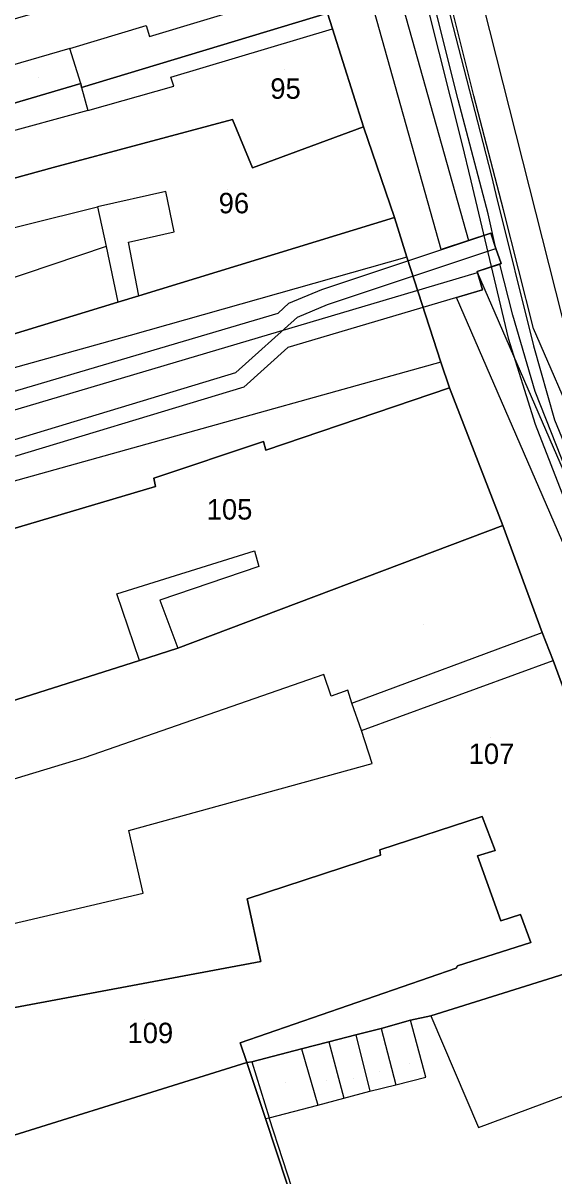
# Model space of a CAD drawing. Extents: x -263423 to -261326, y -1240067 to -1237864.
# Drawn here: x -262861.7 to -262809.8, y -1239687.2 to -1239574.4 of the extents above; entities that cross this region are included whole.
import ezdxf

# ---------------------------------------------------------------- set-up
doc = ezdxf.new("R2010")
doc.units = 0
for name, color, linetype in [('body_kn', 7, 'Continuous'), ('kladpar_druhypozemkov', 7, 'Continuous'), ('kladpar_hranice', 7, 'Continuous'), ('kladpar_parcelnecisla', 7, 'Continuous'), ('kladpar_plochy', 7, 'Continuous'), ('tarchy_linie', 7, 'Continuous'), ('zappar_hrandruhpozemk', 7, 'Continuous')]:
    doc.layers.add(name, color=color, linetype=linetype)

msp = doc.modelspace()

# ---------------------------------------------------------------- linework, layer by layer
at = {"layer": 'body_kn'}
for p, q in [((-262849.68, -1239574.64), (-262849.68, -1239574.64)), ((-262831.45, -1239574.99), (-262831.45, -1239574.99)), ((-262849.36, -1239575.73), (-262849.36, -1239575.73)), ((-262857.14, -1239576.9), (-262857.14, -1239576.9)), ((-262856.07, -1239580.34), (-262856.07, -1239580.34)), ((-262856.07, -1239580.34), (-262856.07, -1239580.34)), ((-262856.01, -1239580.73), (-262856.01, -1239580.73)), ((-262856.01, -1239580.73), (-262856.01, -1239580.73)), ((-262847.27, -1239579.69), (-262847.27, -1239579.69)), ((-262846.96, -1239580.58), (-262846.96, -1239580.58)), ((-262817.65, -1239581.52), (-262817.65, -1239581.52)), ((-262855.38, -1239582.96), (-262855.38, -1239582.96)), ((-262819.18, -1239581.91), (-262819.18, -1239581.91)), ((-262841.23, -1239583.86), (-262841.23, -1239583.86)), ((-262841.23, -1239583.86), (-262841.23, -1239583.86)), ((-262828.43, -1239584.56), (-262828.43, -1239584.56)), ((-262818.83, -1239586.19), (-262818.83, -1239586.19)), ((-262858.77, -1239588.55), (-262858.77, -1239588.55)), ((-262839.27, -1239588.58), (-262839.27, -1239588.58)), ((-262815.95, -1239589.25), (-262815.95, -1239589.25)), ((-262817.95, -1239589.84), (-262817.95, -1239589.84)), ((-262847.76, -1239590.9), (-262847.76, -1239590.9)), ((-262815.51, -1239591.18), (-262815.51, -1239591.18)), ((-262854.45, -1239592.39), (-262854.45, -1239592.39)), ((-262816.26, -1239593.07), (-262816.26, -1239593.07)), ((-262814.73, -1239592.68), (-262814.73, -1239592.68)), ((-262825.4, -1239593.43), (-262825.4, -1239593.43)), ((-262846.94, -1239594.84), (-262846.94, -1239594.84)), ((-262815.98, -1239594.96), (-262815.98, -1239594.96)), ((-262853.58, -1239596.28), (-262853.58, -1239596.28)), ((-262851.41, -1239595.85), (-262851.41, -1239595.85)), ((-262818.17, -1239595.69), (-262818.17, -1239595.69)), ((-262815.48, -1239596.45), (-262815.48, -1239596.45)), ((-262815.48, -1239596.45), (-262815.48, -1239596.45)), ((-262824.2, -1239597.32), (-262824.2, -1239597.32)), ((-262824.2, -1239597.32), (-262824.2, -1239597.32)), ((-262820.83, -1239596.57), (-262820.83, -1239596.57)), ((-262817.32, -1239598.72), (-262817.32, -1239598.72)), ((-262815.09, -1239597.98), (-262815.09, -1239597.98)), ((-262814.98, -1239597.94), (-262814.98, -1239597.94)), ((-262817.29, -1239598.81), (-262817.29, -1239598.81)), ((-262832.52, -1239600.46), (-262832.52, -1239600.46)), ((-262816.79, -1239600.49), (-262816.79, -1239600.49)), ((-262852.45, -1239601.7), (-262852.45, -1239601.7)), ((-262850.41, -1239601.08), (-262850.41, -1239601.08)), ((-262850.41, -1239601.08), (-262850.41, -1239601.08)), ((-262835.73, -1239601.81), (-262835.73, -1239601.81)), ((-262831.96, -1239601.93), (-262831.96, -1239601.93)), ((-262819.34, -1239601.25), (-262819.34, -1239601.25)), ((-262836.79, -1239602.77), (-262836.79, -1239602.77)), ((-262834.87, -1239603.16), (-262834.87, -1239603.16)), ((-262813.83, -1239602.97), (-262813.83, -1239602.97)), ((-262811.81, -1239604.28), (-262811.81, -1239604.28)), ((-262851.25, -1239604.96), (-262851.25, -1239604.96)), ((-262814.28, -1239605.22), (-262814.28, -1239605.22)), ((-262835.82, -1239606.13), (-262835.82, -1239606.13)), ((-262811.8, -1239605.98), (-262811.8, -1239605.98)), ((-262820.86, -1239607.59), (-262820.86, -1239607.59)), ((-262820.86, -1239607.59), (-262820.86, -1239607.59)), ((-262840.91, -1239608.6), (-262840.91, -1239608.6)), ((-262840.12, -1239610.01), (-262840.12, -1239610.01)), ((-262820.04, -1239610.08), (-262820.04, -1239610.08)), ((-262811.66, -1239610.43), (-262811.66, -1239610.43)), ((-262811.64, -1239613.64), (-262811.64, -1239613.64)), ((-262838.22, -1239615.34), (-262838.22, -1239615.34)), ((-262851.03, -1239615.98), (-262851.03, -1239615.98)), ((-262837.97, -1239616.17), (-262837.97, -1239616.17)), ((-262848.94, -1239618.92), (-262848.94, -1239618.92)), ((-262848.75, -1239619.75), (-262848.75, -1239619.75)), ((-262848.75, -1239619.75), (-262848.75, -1239619.75)), ((-262814.8, -1239623.55), (-262814.8, -1239623.55)), ((-262839.09, -1239626.04), (-262839.09, -1239626.04)), ((-262838.65, -1239627.57), (-262838.65, -1239627.57)), ((-262852.55, -1239630.24), (-262852.55, -1239630.24)), ((-262848.35, -1239630.84), (-262848.35, -1239630.84)), ((-262810.95, -1239634.02), (-262810.95, -1239634.02)), ((-262846.58, -1239635.56), (-262846.58, -1239635.56)), ((-262850.34, -1239636.75), (-262850.34, -1239636.75)), ((-262850.34, -1239636.75), (-262850.34, -1239636.75)), ((-262809.88, -1239636.76), (-262809.88, -1239636.76)), ((-262832.31, -1239638.12), (-262832.31, -1239638.12)), ((-262831.58, -1239640.24), (-262831.58, -1239640.24)), ((-262829.96, -1239639.66), (-262829.96, -1239639.66)), ((-262829.58, -1239640.93), (-262829.58, -1239640.93)), ((-262829.58, -1239640.93), (-262829.58, -1239640.93)), ((-262828.64, -1239643.61), (-262828.64, -1239643.61)), ((-262828.64, -1239643.61), (-262828.64, -1239643.61)), ((-262855.73, -1239646.28), (-262855.73, -1239646.28)), ((-262827.57, -1239646.81), (-262827.57, -1239646.81)), ((-262816.82, -1239652.02), (-262816.82, -1239652.02)), ((-262851.36, -1239653.38), (-262851.36, -1239653.38)), ((-262826.83, -1239655.28), (-262826.83, -1239655.28)), ((-262826.77, -1239655.79), (-262826.77, -1239655.79)), ((-262817.28, -1239655.84), (-262817.28, -1239655.84)), ((-262815.55, -1239655.34), (-262815.55, -1239655.34)), ((-262849.98, -1239659.5), (-262849.98, -1239659.5)), ((-262839.79, -1239660.06), (-262839.79, -1239660.06)), ((-262813.09, -1239661.59), (-262813.09, -1239661.59)), ((-262815.01, -1239662.22), (-262815.01, -1239662.22)), ((-262812.08, -1239664.34), (-262812.08, -1239664.34)), ((-262838.47, -1239666.18), (-262838.47, -1239666.18)), ((-262838.47, -1239666.18), (-262838.47, -1239666.18)), ((-262819.36, -1239666.85), (-262819.36, -1239666.85)), ((-262819.23, -1239666.6), (-262819.23, -1239666.6)), ((-262823.84, -1239671.93), (-262823.84, -1239671.93)), ((-262821.86, -1239671.49), (-262821.86, -1239671.49)), ((-262821.86, -1239671.49), (-262821.86, -1239671.49)), ((-262826.71, -1239672.74), (-262826.71, -1239672.74)), ((-262826.71, -1239672.74), (-262826.71, -1239672.74)), ((-262840.48, -1239674.14), (-262840.48, -1239674.14)), ((-262831.81, -1239674.05), (-262831.81, -1239674.05)), ((-262831.81, -1239674.05), (-262831.81, -1239674.05)), ((-262829.19, -1239673.36), (-262829.19, -1239673.36)), ((-262829.19, -1239673.36), (-262829.19, -1239673.36)), ((-262834.49, -1239674.74), (-262834.49, -1239674.74)), ((-262834.49, -1239674.74), (-262834.49, -1239674.74)), ((-262839.85, -1239676.05), (-262839.85, -1239676.05)), ((-262839.85, -1239676.05), (-262839.85, -1239676.05)), ((-262839.34, -1239675.99), (-262839.34, -1239675.99)), ((-262839.34, -1239675.99), (-262839.34, -1239675.99)), ((-262822.33, -1239677.48), (-262822.33, -1239677.48)), ((-262825.26, -1239678.23), (-262825.26, -1239678.23)), ((-262830.36, -1239679.54), (-262830.36, -1239679.54)), ((-262827.81, -1239678.85), (-262827.81, -1239678.85)), ((-262832.91, -1239680.23), (-262832.91, -1239680.23)), ((-262832.91, -1239680.23), (-262832.91, -1239680.23)), ((-262838.02, -1239681.54), (-262838.02, -1239681.54)), ((-262838.02, -1239681.54), (-262838.02, -1239681.54)), ((-262837.64, -1239681.48), (-262837.64, -1239681.48)), ((-262837.64, -1239681.48), (-262837.64, -1239681.48)), ((-262817.18, -1239682.41), (-262817.18, -1239682.41))]:
    msp.add_line(p, q, dxfattribs=at)
at = {"layer": 'kladpar_druhypozemkov'}
for p, q in [((-262836.2, -1239578.92), (-262836.2, -1239578.92)), ((-262860.19, -1239579.72), (-262860.19, -1239579.72)), ((-262841.7, -1239590.72), (-262841.7, -1239590.72)), ((-262841.98, -1239620.97), (-262841.98, -1239620.97)), ((-262822.53, -1239633.22), (-262822.53, -1239633.22)), ((-262816.03, -1239644.32), (-262816.03, -1239644.32)), ((-262849.88, -1239671.87), (-262849.88, -1239671.87)), ((-262823.93, -1239676.12), (-262823.93, -1239676.12)), ((-262829.43, -1239677.62), (-262829.43, -1239677.62)), ((-262826.83, -1239676.92), (-262826.83, -1239676.92)), ((-262836.03, -1239678.02), (-262836.03, -1239678.02)), ((-262832.03, -1239677.82), (-262832.03, -1239677.82))]:
    msp.add_line(p, q, dxfattribs=at)
at = {"layer": 'kladpar_hranice'}
for points in [[(-262834.16, -1239565.74), (-262832.77, -1239570.71), (-262831.96, -1239573.46), (-262856.01, -1239580.73), (-262856.07, -1239580.34), (-262862.9, -1239582.35), (-262864.03, -1239578.9), (-262882.66, -1239584.22), (-262882.79, -1239583.84), (-262883.86, -1239580.26), (-262864.97, -1239574.69), (-262834.16, -1239565.74)], [(-262831.96, -1239573.46), (-262831.45, -1239574.99), (-262828.43, -1239584.56), (-262839.27, -1239588.58), (-262841.23, -1239583.86), (-262858.77, -1239588.55), (-262874.09, -1239592.74), (-262877.66, -1239593.8), (-262885.95, -1239596.12), (-262887.02, -1239592.35), (-262887.84, -1239589.8), (-262862.9, -1239582.35), (-262856.07, -1239580.34), (-262856.01, -1239580.73), (-262831.96, -1239573.46)], [(-262783.78, -1239695.05), (-262787.57, -1239685.48), (-262787.12, -1239685.35), (-262789.2, -1239679.99), (-262790.09, -1239677.63), (-262792.04, -1239672.27), (-262792.42, -1239672.4), (-262795.64, -1239663.27), (-262799.49, -1239652.87), (-262800.82, -1239652.16), (-262803.76, -1239653.36), (-262809.88, -1239636.76), (-262810.95, -1239634.02), (-262814.8, -1239623.55), (-262820.04, -1239610.08), (-262820.86, -1239607.59), (-262824.2, -1239597.32), (-262825.4, -1239593.43), (-262828.43, -1239584.56), (-262831.45, -1239574.99), (-262831.96, -1239573.46)], [(-262841.23, -1239583.86), (-262839.27, -1239588.58), (-262828.43, -1239584.56), (-262825.4, -1239593.43), (-262850.41, -1239601.08), (-262852.45, -1239601.7), (-262871.97, -1239607.66), (-262873.79, -1239599.56), (-262876.02, -1239600.18), (-262877.66, -1239593.8), (-262874.09, -1239592.74), (-262858.77, -1239588.55), (-262841.23, -1239583.86)], [(-262871.97, -1239607.66), (-262852.45, -1239601.7), (-262850.41, -1239601.08), (-262825.4, -1239593.43), (-262824.2, -1239597.32), (-262820.86, -1239607.59), (-262820.04, -1239610.08), (-262837.97, -1239616.17), (-262838.22, -1239615.34), (-262848.94, -1239618.92), (-262848.75, -1239619.75), (-262878.55, -1239628.58)], [(-262848.75, -1239619.75), (-262848.94, -1239618.92), (-262838.22, -1239615.34), (-262837.97, -1239616.17), (-262820.04, -1239610.08), (-262814.8, -1239623.55), (-262846.58, -1239635.56), (-262850.34, -1239636.75), (-262873.63, -1239644.16), (-262878.55, -1239628.58), (-262848.75, -1239619.75)], [(-262884.06, -1239654.49), (-262878.7, -1239653.05), (-262871.49, -1239650.66), (-262873.63, -1239644.16), (-262850.34, -1239636.75), (-262846.58, -1239635.56), (-262814.8, -1239623.55), (-262810.95, -1239634.02), (-262809.88, -1239636.76), (-262803.76, -1239653.36)], [(-262795.64, -1239663.27), (-262821.86, -1239671.49), (-262823.84, -1239671.93), (-262826.71, -1239672.74), (-262829.19, -1239673.36), (-262831.81, -1239674.05), (-262834.49, -1239674.74), (-262839.34, -1239675.99), (-262839.85, -1239676.05), (-262840.48, -1239674.14), (-262819.36, -1239666.85), (-262819.23, -1239666.6), (-262812.08, -1239664.34), (-262813.09, -1239661.59), (-262815.01, -1239662.22), (-262817.28, -1239655.84), (-262815.55, -1239655.34), (-262816.82, -1239652.02), (-262826.83, -1239655.28), (-262826.77, -1239655.79), (-262839.79, -1239660.06), (-262838.47, -1239666.18), (-262874.06, -1239672.82)], [(-262838.47, -1239666.18), (-262839.79, -1239660.06), (-262826.77, -1239655.79), (-262826.83, -1239655.28), (-262816.82, -1239652.02), (-262815.55, -1239655.34), (-262817.28, -1239655.84), (-262815.01, -1239662.22), (-262813.09, -1239661.59), (-262812.08, -1239664.34), (-262819.23, -1239666.6), (-262819.36, -1239666.85), (-262840.48, -1239674.14), (-262839.85, -1239676.05), (-262870.35, -1239685.59), (-262874.06, -1239672.82), (-262838.47, -1239666.18)], [(-262829.45, -1239707.51), (-262838.02, -1239681.54), (-262839.85, -1239676.05), (-262839.34, -1239675.99), (-262834.49, -1239674.74), (-262831.81, -1239674.05), (-262829.19, -1239673.36), (-262826.71, -1239672.74), (-262823.84, -1239671.93), (-262821.86, -1239671.49), (-262795.64, -1239663.27)], [(-262839.85, -1239676.05), (-262838.02, -1239681.54), (-262829.45, -1239707.51), (-262846.29, -1239712.4), (-262860.91, -1239717.43), (-262861.48, -1239717.68), (-262864.16, -1239718.56), (-262867.42, -1239719.69), (-262870.99, -1239720.88), (-262873.07, -1239715.2), (-262869.69, -1239714.07), (-262866.37, -1239712.88), (-262863.24, -1239711.75), (-262862.39, -1239711.36), (-262861.67, -1239711.05), (-262862.36, -1239708.8), (-262863.58, -1239704.28), (-262864.2, -1239704.52), (-262864.9, -1239702.68), (-262869.3, -1239704.54), (-262876.22, -1239687.31), (-262875.26, -1239687.03), (-262870.35, -1239685.59), (-262839.85, -1239676.05)]]:
    msp.add_lwpolyline(points, dxfattribs=at)
at = {"layer": 'kladpar_plochy'}
for p, q in [((-262831.45, -1239574.99), (-262831.96, -1239573.46)), ((-262828.43, -1239584.56), (-262831.45, -1239574.99)), ((-262825.4, -1239593.43), (-262828.43, -1239584.56)), ((-262824.2, -1239597.32), (-262825.4, -1239593.43)), ((-262820.86, -1239607.59), (-262824.2, -1239597.32)), ((-262820.04, -1239610.08), (-262820.86, -1239607.59)), ((-262814.8, -1239623.55), (-262820.04, -1239610.08)), ((-262810.95, -1239634.02), (-262814.8, -1239623.55)), ((-262809.88, -1239636.76), (-262810.95, -1239634.02)), ((-262803.76, -1239653.36), (-262809.88, -1239636.76))]:
    msp.add_line(p, q, dxfattribs=at)
for points in [[(-262834.16, -1239565.74), (-262832.77, -1239570.71), (-262831.96, -1239573.46), (-262856.01, -1239580.73), (-262856.07, -1239580.34), (-262862.9, -1239582.35), (-262864.03, -1239578.9), (-262882.66, -1239584.22), (-262882.79, -1239583.84), (-262883.86, -1239580.26), (-262864.97, -1239574.69)], [(-262831.96, -1239573.46), (-262831.45, -1239574.99), (-262828.43, -1239584.56), (-262839.27, -1239588.58), (-262841.23, -1239583.86), (-262858.77, -1239588.55), (-262874.09, -1239592.74), (-262877.66, -1239593.8), (-262885.95, -1239596.12), (-262887.02, -1239592.35), (-262887.84, -1239589.8), (-262862.9, -1239582.35), (-262856.07, -1239580.34), (-262856.01, -1239580.73)], [(-262841.23, -1239583.86), (-262839.27, -1239588.58), (-262828.43, -1239584.56), (-262825.4, -1239593.43), (-262850.41, -1239601.08), (-262852.45, -1239601.7), (-262871.97, -1239607.66), (-262873.79, -1239599.56), (-262876.02, -1239600.18), (-262877.66, -1239593.8), (-262874.09, -1239592.74), (-262858.77, -1239588.55)], [(-262848.75, -1239619.75), (-262848.94, -1239618.92), (-262838.22, -1239615.34), (-262837.97, -1239616.17), (-262820.04, -1239610.08), (-262814.8, -1239623.55), (-262846.58, -1239635.56), (-262850.34, -1239636.75), (-262873.63, -1239644.16), (-262878.55, -1239628.58)], [(-262838.47, -1239666.18), (-262839.79, -1239660.06), (-262826.77, -1239655.79), (-262826.83, -1239655.28), (-262816.82, -1239652.02), (-262815.55, -1239655.34), (-262817.28, -1239655.84), (-262815.01, -1239662.22), (-262813.09, -1239661.59), (-262812.08, -1239664.34), (-262819.23, -1239666.6), (-262819.36, -1239666.85), (-262840.48, -1239674.14), (-262839.85, -1239676.05), (-262870.35, -1239685.59), (-262874.06, -1239672.82)], [(-262839.85, -1239676.05), (-262838.02, -1239681.54), (-262829.45, -1239707.51), (-262846.29, -1239712.4), (-262860.91, -1239717.43), (-262861.48, -1239717.68), (-262864.16, -1239718.56), (-262867.42, -1239719.69), (-262870.99, -1239720.88), (-262873.07, -1239715.2), (-262869.69, -1239714.07), (-262866.37, -1239712.88), (-262863.24, -1239711.75), (-262862.39, -1239711.36), (-262861.67, -1239711.05), (-262862.36, -1239708.8), (-262863.58, -1239704.28), (-262864.2, -1239704.52), (-262864.9, -1239702.68), (-262869.3, -1239704.54), (-262876.22, -1239687.31), (-262875.26, -1239687.03), (-262870.35, -1239685.59)]]:
    msp.add_lwpolyline(points, close=True, dxfattribs=at)
for points in [[(-262871.97, -1239607.66), (-262852.45, -1239601.7), (-262850.41, -1239601.08), (-262825.4, -1239593.43), (-262824.2, -1239597.32), (-262820.86, -1239607.59), (-262820.04, -1239610.08), (-262837.97, -1239616.17), (-262838.22, -1239615.34), (-262848.94, -1239618.92), (-262848.75, -1239619.75), (-262878.55, -1239628.58)], [(-262873.63, -1239644.16), (-262850.34, -1239636.75), (-262846.58, -1239635.56), (-262814.8, -1239623.55), (-262810.95, -1239634.02), (-262809.88, -1239636.76), (-262803.76, -1239653.36)], [(-262795.64, -1239663.27), (-262821.86, -1239671.49), (-262823.84, -1239671.93), (-262826.71, -1239672.74), (-262829.19, -1239673.36), (-262831.81, -1239674.05), (-262834.49, -1239674.74), (-262839.34, -1239675.99), (-262839.85, -1239676.05), (-262840.48, -1239674.14), (-262819.36, -1239666.85), (-262819.23, -1239666.6), (-262812.08, -1239664.34), (-262813.09, -1239661.59), (-262815.01, -1239662.22), (-262817.28, -1239655.84), (-262815.55, -1239655.34), (-262816.82, -1239652.02), (-262826.83, -1239655.28), (-262826.77, -1239655.79), (-262839.79, -1239660.06), (-262838.47, -1239666.18), (-262874.06, -1239672.82)], [(-262829.45, -1239707.51), (-262838.02, -1239681.54), (-262839.85, -1239676.05), (-262839.34, -1239675.99), (-262834.49, -1239674.74), (-262831.81, -1239674.05), (-262829.19, -1239673.36), (-262826.71, -1239672.74), (-262823.84, -1239671.93), (-262821.86, -1239671.49), (-262795.64, -1239663.27), (-262792.42, -1239672.4), (-262792.04, -1239672.27), (-262790.09, -1239677.63), (-262789.2, -1239679.99), (-262787.12, -1239685.35), (-262787.57, -1239685.48), (-262783.78, -1239695.05)]]:
    msp.add_lwpolyline(points, dxfattribs=at)
at = {"layer": 'tarchy_linie'}
for points in [[(-263002.97, -1238844.59), (-262980.25, -1238906.63), (-262945.58, -1239009.09), (-262938.29, -1239035.86), (-262916.38, -1239115.82), (-262894.12, -1239198.57), (-262876.1, -1239267.26), (-262891.06, -1239270.91), (-262884.2, -1239310.37), (-262877, -1239350.49), (-262869.73, -1239390.34), (-262861.27, -1239427.46), (-262857.92, -1239442.13), (-262856.51, -1239448.31), (-262843.28, -1239506.14), (-262818.17, -1239595.69)], [(-262706.54, -1239880.67), (-262742.27, -1239779.37), (-262780.81, -1239690), (-262819.34, -1239601.25), (-262816.79, -1239600.49), (-262817.29, -1239598.81), (-262817.32, -1239598.72), (-262815.09, -1239597.98), (-262814.98, -1239597.94), (-262815.48, -1239596.45), (-262815.98, -1239594.96), (-262818.17, -1239595.69), (-262820.83, -1239596.57), (-262845.98, -1239506.9)], [(-262815.48, -1239596.45), (-262816.26, -1239593.07), (-262819.18, -1239581.91), (-262824.12, -1239562.12)], [(-262735.26, -1239777.31), (-262742.03, -1239765.52), (-262775.57, -1239687.74), (-262811.81, -1239604.28), (-262814.73, -1239592.68), (-262817.65, -1239581.52), (-262822.24, -1239563.13)], [(-263078.58, -1239671.12), (-263027.36, -1239656.4), (-262972.56, -1239641.44), (-262972.57, -1239641.39), (-262918.15, -1239626.72), (-262867.77, -1239611.96), (-262836.79, -1239602.77), (-262835.73, -1239601.81), (-262832.52, -1239600.46), (-262815.98, -1239594.96), (-262815.48, -1239596.45), (-262814.98, -1239597.94), (-262817.32, -1239598.72), (-262817.29, -1239598.81), (-262816.79, -1239600.49), (-262835.82, -1239606.13), (-262840.12, -1239610.01), (-262915.13, -1239632.71), (-262924.39, -1239633.58), (-262985.09, -1239649.35), (-263038.78, -1239664.15)], [(-263179.85, -1239698.42), (-263173.88, -1239697.59), (-263170.87, -1239699.01), (-263120.93, -1239685.18), (-263076.48, -1239673.23), (-263039.2, -1239662.63), (-262985.5, -1239647.83), (-262924.66, -1239632.02), (-262915.43, -1239631.16), (-262840.91, -1239608.6), (-262834.87, -1239603.16), (-262831.96, -1239601.93), (-262815.48, -1239596.45)], [(-262736.62, -1239778.1), (-262741.1, -1239770.47), (-262746.26, -1239761.11), (-262751.59, -1239749.24), (-262753.75, -1239744.39), (-262756.57, -1239737.71), (-262761.11, -1239727.02), (-262763.9, -1239720.28), (-262768.21, -1239710.04), (-262772.17, -1239700.1), (-262776, -1239690.78), (-262780.26, -1239681.08), (-262784.83, -1239671.23), (-262789.11, -1239661.86), (-262793.12, -1239652.78), (-262797.39, -1239643.05), (-262801.85, -1239633.31), (-262808.04, -1239619.61), (-262811.66, -1239610.43), (-262813.83, -1239602.97), (-262815.09, -1239597.98)], [(-263185.2, -1239701.74), (-263151.5, -1239692.2), (-263118.32, -1239682.9), (-263078.14, -1239672.76), (-263026.9, -1239658.04), (-262972.11, -1239643.08), (-262917.68, -1239628.4), (-262867.28, -1239613.64), (-262817.29, -1239598.81)], [(-262657.08, -1239929.21), (-262646.38, -1239963), (-262674.82, -1239975.1), (-262703.83, -1239879.78), (-262739.61, -1239778.33), (-262778.19, -1239688.87), (-262817.29, -1239598.81)]]:
    msp.add_lwpolyline(points, dxfattribs=at)
at = {"layer": 'zappar_hrandruhpozemk'}
for p, q in [((-262857.14, -1239576.9), (-262864.03, -1239578.9)), ((-262856.07, -1239580.34), (-262857.14, -1239576.9)), ((-262856.01, -1239580.73), (-262855.38, -1239582.96)), ((-262855.38, -1239582.96), (-262876.75, -1239588.77)), ((-262853.58, -1239596.28), (-262867.49, -1239600.93)), ((-262853.58, -1239596.28), (-262852.45, -1239601.7)), ((-262824.2, -1239597.32), (-262851.25, -1239604.96)), ((-262851.25, -1239604.96), (-262886.21, -1239614.72)), ((-262820.86, -1239607.59), (-262851.03, -1239615.98)), ((-262811.64, -1239613.64), (-262808.59, -1239621.52)), ((-262851.03, -1239615.98), (-262907.56, -1239631.75)), ((-262850.34, -1239636.75), (-262852.55, -1239630.24)), ((-262848.35, -1239630.84), (-262846.58, -1239635.56)), ((-262829.58, -1239640.93), (-262810.95, -1239634.02)), ((-262828.64, -1239643.61), (-262809.88, -1239636.76)), ((-262832.31, -1239638.12), (-262855.73, -1239646.28)), ((-262821.86, -1239671.49), (-262817.18, -1239682.41)), ((-262826.71, -1239672.74), (-262825.26, -1239678.23)), ((-262831.81, -1239674.05), (-262830.36, -1239679.54)), ((-262829.19, -1239673.36), (-262827.81, -1239678.85)), ((-262834.49, -1239674.74), (-262832.91, -1239680.23)), ((-262839.34, -1239675.99), (-262837.64, -1239681.48)), ((-262817.18, -1239682.41), (-262803.85, -1239677.44)), ((-262837.64, -1239681.48), (-262832.91, -1239680.23)), ((-262838.02, -1239681.54), (-262837.64, -1239681.48)), ((-262829.19, -1239707.45), (-262837.64, -1239681.48))]:
    msp.add_line(p, q, dxfattribs=at)
for points in [[(-262842.45, -1239469.8), (-262821.27, -1239554.78), (-262807.74, -1239608.23)], [(-262830.57, -1239546.6), (-262828.97, -1239550.69), (-262826.73, -1239554.72), (-262818.83, -1239586.19), (-262817.95, -1239589.84), (-262814.28, -1239605.22), (-262811.64, -1239613.64)], [(-262825.26, -1239553.06), (-262815.95, -1239589.25), (-262815.51, -1239591.18), (-262811.8, -1239605.98), (-262809.75, -1239613.21), (-262806.65, -1239620.73), (-262804.4, -1239624.89)], [(-262857.14, -1239576.9), (-262849.68, -1239574.64), (-262849.36, -1239575.73), (-262832.77, -1239570.71)], [(-262855.38, -1239582.96), (-262846.96, -1239580.58), (-262847.27, -1239579.69), (-262831.45, -1239574.99)], [(-262850.41, -1239601.08), (-262851.41, -1239595.85), (-262846.94, -1239594.84), (-262847.76, -1239590.9), (-262854.45, -1239592.39)], [(-262868.74, -1239595.95), (-262854.45, -1239592.39), (-262853.58, -1239596.28)], [(-262852.55, -1239630.24), (-262839.09, -1239626.04), (-262838.65, -1239627.57), (-262848.35, -1239630.84)], [(-262886.47, -1239668.05), (-262849.98, -1239659.5), (-262851.36, -1239653.38), (-262827.57, -1239646.81), (-262828.64, -1239643.61), (-262829.58, -1239640.93), (-262829.96, -1239639.66), (-262831.58, -1239640.24), (-262832.31, -1239638.12)], [(-262855.73, -1239646.28), (-262871.36, -1239650.98), (-262871.49, -1239650.66)], [(-262832.91, -1239680.23), (-262830.36, -1239679.54), (-262827.81, -1239678.85), (-262825.26, -1239678.23), (-262822.33, -1239677.48), (-262823.84, -1239671.93)]]:
    msp.add_lwpolyline(points, dxfattribs=at)

# ---------------------------------------------------------------- texts
at = {"layer": 'kladpar_parcelnecisla'}
for s, p in [('95', (-262837.54, -1239581.82)), ('96', (-262842.59, -1239593.02)), ('105', (-262843.76, -1239622.97)), ('107', (-262818.15, -1239646.87)), ('109', (-262851.5, -1239674.17))]:
    msp.add_text(s, height=2, dxfattribs=at).set_placement(p)

doc.saveas('drawing.dxf')
